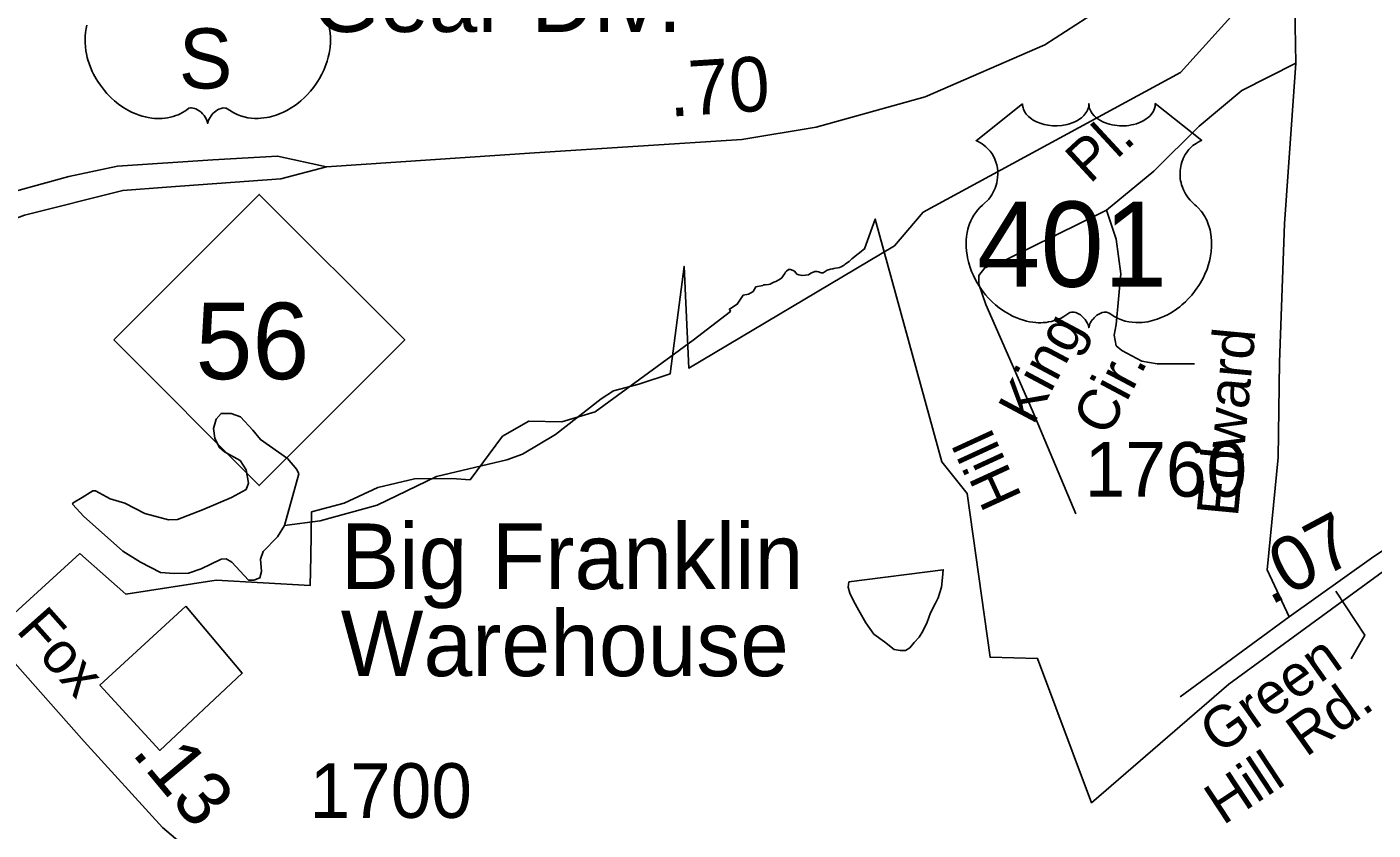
# Model space of a CAD drawing. Extents: x 2126262 to 2293712, y 749403 to 919119.
# Drawn here: x 2202768 to 2205849, y 848545 to 850382 of the extents above; entities that cross this region are included whole.
import ezdxf

# ---------------------------------------------------------------- set-up
doc = ezdxf.new("R2010")
doc.units = 0
for name, color, linetype in [('Exist Boundary Political City Limit New', 7, 'Continuous'), ('Exist Cultural Warehouse Building Footprint', 7, 'Continuous'), ('Exist Cultural Warehouse Building Label', 7, 'Continuous'), ('Exist Hydrographic Misc Water Feature', 7, 'Continuous'), ('Exist Hydrographic Pond Under 1500 Sq Ft', 7, 'Continuous'), ('Exist Road Non-System Type 51', 7, 'Continuous'), ('Exist Road Non-System Type 51 Label', 7, 'Continuous'), ('Exist Road Primary NC Shield CELL', 7, 'Continuous'), ('Exist Road Primary NC Shield Number Label', 7, 'Continuous'), ('Exist Road Primary US Attributed', 7, 'Continuous'), ('Exist Road Primary US Mileage Hundredths English Label', 7, 'Continuous'), ('Exist Road Primary US Shield CELL', 7, 'Continuous'), ('Exist Road Primary US Shield Number Label', 7, 'Continuous'), ('Exist Road Secondary Mileage Hundredths English Label', 7, 'Continuous'), ('Exist Road Secondary Type 51 Attributed', 7, 'Continuous'), ('Exist Road Secondary Type 51 Label', 7, 'Continuous'), ('Exist Road Secondary Type 51 Number Label', 7, 'Continuous'), ('Map Preparation Boundary City Limit Buffer Line', 7, 'Continuous')]:
    doc.layers.add(name, color=color, linetype=linetype)

msp = doc.modelspace()

# ---------------------------------------------------------------- linework, layer by layer
at = {"layer": 'Exist Boundary Political City Limit New'}
for points in [[(2205921.2, 849171.7), (2205519, 848878.6), (2205204.5, 848607.2), (2205081.2, 848937.1), (2204972.2, 848939.9), (2204919.8, 849314), (2204861.5, 849386.8), (2204709.5, 849941.9), (2204685, 849873.8), (2204655.8, 849851.2), (2204653.5, 849848.9), (2204651.5, 849846.9), (2204649.8, 849845.3), (2204646, 849842.8), (2204640.8, 849838.9), (2204638, 849836.8), (2204635, 849834.9), (2204631.2, 849833), (2204627.5, 849831.4), (2204624.2, 849830.6), (2204618.5, 849829.9), (2204614.8, 849829.2), (2204612, 849828.6), (2204607, 849827.2), (2204599.2, 849824.9), (2204594.5, 849822), (2204590.5, 849819.2), (2204585.5, 849819.2), (2204579.8, 849821.4), (2204576.5, 849822.2), (2204571, 849822.1), (2204566, 849820.2), (2204562.2, 849818.2), (2204556.5, 849814.8), (2204549.5, 849813.5), (2204542, 849813), (2204534.8, 849814.4), (2204530.2, 849816.3), (2204527.5, 849819.4), (2204524.5, 849823.2), (2204521.2, 849824.8), (2204515.8, 849826.7), (2204511.2, 849826.4), (2204506, 849823.2), (2204503.8, 849820.6), (2204502.2, 849817.6), (2204500.5, 849814.2), (2204495.5, 849808)], [(2204495.5, 849808), (2204490, 849803.6), (2204482, 849799.4), (2204479.8, 849798.7), (2204477, 849797.7), (2204472.8, 849795.2), (2204468.8, 849793.3), (2204464.8, 849792.3), (2204457.8, 849791.4), (2204454, 849791.3), (2204452, 849790.1), (2204436.5, 849787.4), (2204429.8, 849776.4), (2204419.2, 849770.1), (2204407, 849767.7), (2204393.5, 849747.2), (2204375.5, 849736.2), (2204378, 849730.9), (2204292.5, 849665.4), (2204068.2, 849501.3), (2203992, 849478.4), (2203916.8, 849479.9), (2203856, 849445.4), (2203782.2, 849345.5), (2203740.2, 849348.5), (2203655.2, 849347.8), (2203571.2, 849327.9), (2203493.8, 849292.6), (2203419.2, 849272.3), (2203417.2, 849170.1), (2203416.2, 849104.1), (2203201.2, 849116.4), (2202993.8, 849084.4), (2202888.5, 849176.8), (2202703.8, 849008.4)]]:
    msp.add_lwpolyline(points, dxfattribs=at)
at = {"layer": 'Exist Cultural Warehouse Building Footprint'}
msp.add_lwpolyline([(2203131.1, 849057), (2203260.6, 848903.7), (2203072.2, 848726.9), (2202934.8, 848876.2)], close=True, dxfattribs=at)
at = {"layer": 'Exist Hydrographic Misc Water Feature'}
for points in [[(2203357.2, 849241.1), (2203438.7, 849252), (2203569.7, 849287.8), (2203705.4, 849353), (2203866.1, 849391), (2203901.9, 849404), (2203977.9, 849449.7), (2204081.8, 849530.7), (2204110, 849549.2), (2204168.7, 849564.4), (2204240.3, 849588.3), (2204271.8, 849833.8), (2204282.6, 849601.3), (2204753.5, 849880.6), (2204819.5, 849957.9), (2205408.4, 850277.1), (2205681.3, 850579.7), (2205847.4, 850648.5), (2206097.4, 850699.1)], [(2204649.3, 849112.5), (2204865, 849140), (2204863.3, 849122), (2204861.3, 849100), (2204857.6, 849088), (2204853.5, 849076), (2204847.5, 849063.9), (2204835.9, 849041.8), (2204828.1, 849019.7), (2204818, 848999.7), (2204810.2, 848985.7), (2204798.3, 848973.6), (2204788.3, 848961.5), (2204778.6, 848955.5), (2204766.5, 848955.4), (2204752.6, 848957.3), (2204730.3, 848975.1), (2204706.3, 848992.9), (2204688, 849018.8), (2204671.8, 849046.7), (2204659.7, 849068.6), (2204651.5, 849086.6), (2204647.6, 849100.5), (2204649.3, 849112.5)]]:
    msp.add_lwpolyline(points, dxfattribs=at)
at = {"layer": 'Exist Hydrographic Pond Under 1500 Sq Ft'}
msp.add_lwpolyline([(2203357.2, 849241.1), (2203390.1, 849359.5), (2203385.8, 849369.3), (2203364.1, 849394.3), (2203302.2, 849437.7), (2203284.8, 849459.4), (2203256.6, 849489.9), (2203234.9, 849497.5), (2203212.1, 849497.5), (2203201.2, 849484.4), (2203194.7, 849462.7), (2203198, 849441), (2203207.7, 849420.3), (2203219.7, 849409.5), (2203255.5, 849389.9), (2203269.6, 849368.2), (2203275, 849337.8), (2203269.6, 849323.7), (2203236, 849305.2), (2203169.7, 849276.9), (2203112.2, 849255.2), (2203091.6, 849254.1), (2203037.3, 849268.3), (2202991.7, 849292.2), (2202958, 849301.9), (2202924.4, 849320.4), (2202918.9, 849320.4), (2202894, 849305.2), (2202873.3, 849293.2), (2202872.3, 849290), (2202898.3, 849261.7), (2202938.5, 849225.9), (2202987.3, 849182.4), (2203027.5, 849157.5), (2203073.1, 849133.6), (2203104.6, 849131.4), (2203137.2, 849132.5), (2203166.5, 849142.3), (2203212.1, 849164), (2203224, 849165.1), (2203237, 849157.5), (2203275, 849116.2), (2203287, 849116.2), (2203301.1, 849121.6), (2203304.4, 849135.7), (2203302.2, 849164), (2203308.7, 849181.4), (2203341.3, 849215)], close=True, dxfattribs=at)
at = {"layer": 'Exist Road Non-System Type 51'}
msp.add_line((2205657.1, 849032.4), (2205407.4, 848849.5), dxfattribs=at)
for points in [[(2205541.6, 850667.9), (2205619.4, 850561.1), (2205669.6, 850427.1), (2205672.4, 850298.6)], [(2205672.4, 850298.6), (2205548.3, 850235.8), (2205450.6, 850154.8), (2205347.4, 850051.5), (2205238.6, 849962.2), (2205007, 849847.7)], [(2205672.4, 850298.6), (2205645.9, 849931.5), (2205634.7, 849614.6), (2205631.9, 849396.8), (2205606.8, 849139.9), (2205657.1, 849032.4)], [(2205238.6, 849962.2), (2205260.6, 849896.1), (2205271.6, 849817.1), (2205260.6, 849700.7), (2205256.2, 849676.6), (2205260.6, 849652.4), (2205273.8, 849641.5), (2205319.8, 849617.3), (2205354.9, 849610.7), (2205440.5, 849610.7)], [(2205007, 849847.7), (2204960, 849830.3), (2204946.8, 849812.7), (2204946.8, 849792.9), (2204962.2, 849746.8), (2205069.7, 849503.1), (2205168.4, 849268.2)]]:
    msp.add_lwpolyline(points, dxfattribs=at)
at = {"layer": 'Exist Road Primary NC Shield CELL'}
msp.add_lwpolyline([(2202966.6, 849665.6), (2203299.6, 849998.6), (2203632.6, 849665.6), (2203299.6, 849332.6)], close=True, dxfattribs=at)
at = {"layer": 'Exist Road Primary US Attributed'}
for points in [[(2203453.2, 850061.6), (2203929.6, 850093.5), (2204404.1, 850124.1), (2204574.2, 850152), (2204823.9, 850221.8), (2205097.3, 850340.5), (2205287, 850463.3), (2205425.8, 850568.7), (2205541.6, 850667.9), (2205639.9, 850783), (2205774.5, 850969.4), (2205851.3, 851088.1)], [(2203453.2, 850061.6), (2203341.4, 850086.3), (2203193.3, 850077.5), (2202975.4, 850063), (2202863.6, 850039.8), (2202674.8, 849987.5), (2202549.9, 849933.8)], [(2202584.7, 849885.8), (2202761.9, 849951.2), (2202987.1, 850007.6), (2203087.2, 850015.1), (2203348.6, 850034), (2203453.2, 850061.6)]]:
    msp.add_lwpolyline(points, dxfattribs=at)
at = {"layer": 'Exist Road Primary US Shield CELL'}
msp.add_lwpolyline([(2203459, 850383.9), (2203461, 850373.5), (2203461.8, 850368.3), (2203462.6, 850358.2), (2203462.6, 850345.9), (2203461.7, 850334.2), (2203459.5, 850320.5), (2203457.6, 850312.4), (2203454.9, 850302.9), (2203452.2, 850294.7), (2203447.3, 850282.6), (2203443, 850273.8), (2203437.4, 850263.5), (2203433.6, 850257.2), (2203429.1, 850250.6), (2203423.5, 850242.9), (2203417, 850234.8), (2203409.2, 850226.2), (2203402.8, 850219.8), (2203394.5, 850212.4), (2203389.5, 850208.3), (2203382.4, 850202.9), (2203372.6, 850196.3), (2203362.9, 850190.7), (2203354.7, 850186.5), (2203347.4, 850183.4), (2203338, 850179.8), (2203322.3, 850175.5), (2203316.6, 850174.3), (2203309.8, 850173.3), (2203303.5, 850172.7), (2203297.3, 850172.3), (2203289, 850172.3), (2203280.8, 850172.9), (2203273, 850174), (2203264.9, 850175.7), (2203256.5, 850178.2), (2203248.8, 850181.3), (2203241, 850185.1), (2203227.8, 850193.4), (2203224, 850195.4), (2203221.9, 850196), (2203216.8, 850196.2), (2203212, 850195.2), (2203207.1, 850193.3), (2203204.2, 850191.7), (2203200.3, 850189.1), (2203197.3, 850186.7), (2203193.6, 850183.3), (2203191.1, 850180.4), (2203189.2, 850178.1), (2203185.5, 850172.3), (2203184.2, 850169.5), (2203182.8, 850165.9), (2203181.6, 850160.7), (2203179.9, 850167.3), (2203178, 850171.7), (2203175.7, 850175.5), (2203173.3, 850178.8), (2203169.6, 850183.1), (2203166.3, 850186.3), (2203162.3, 850189.5), (2203158, 850192.1), (2203154.6, 850193.9), (2203151.5, 850195.1), (2203147.6, 850196), (2203144.5, 850196.3), (2203141.9, 850196.2), (2203138.4, 850195.4), (2203133.6, 850191.9), (2203129, 850188.8), (2203124.1, 850185.7), (2203118.2, 850182.6), (2203113.8, 850180.6), (2203108.7, 850178.6), (2203102.7, 850176.5), (2203096.1, 850174.9), (2203089.4, 850173.5), (2203083.5, 850172.6), (2203077.2, 850172), (2203071.5, 850171.8), (2203065.5, 850171.9), (2203059.9, 850172.3), (2203053.5, 850172.9), (2203045.4, 850174.1), (2203038.8, 850175.6), (2203031.7, 850177.5), (2203024.5, 850179.8), (2203016.8, 850182.7), (2203007.1, 850186.9), (2203000.4, 850190.4), (2202989.8, 850196.5), (2202977.4, 850205.1), (2202968, 850212.7), (2202961.1, 850218.9), (2202951, 850229.2), (2202945.1, 850235.9), (2202935.8, 850248), (2202929.8, 850256.7), (2202926, 850263.1), (2202920.3, 850273.4), (2202917.2, 850279.9), (2202913.2, 850289.3), (2202910, 850297.9), (2202907.4, 850306), (2202906, 850311.3), (2202904, 850320.4), (2202902.7, 850326.8), (2202901.5, 850335.7), (2202900.9, 850345), (2202900.8, 850353.6), (2202901, 850360.8), (2202901.8, 850369.2), (2202903.2, 850378), (2202904.9, 850385.6)], dxfattribs=at)
msp.add_lwpolyline([(2205046.4, 850206), (2205046.6, 850201.6), (2205047.7, 850196.3), (2205048.5, 850193.6), (2205051, 850188.5), (2205055, 850182.4), (2205060.6, 850176.4), (2205067, 850171.2), (2205071.2, 850168.5), (2205078.5, 850164.6), (2205086.7, 850161.1), (2205095.9, 850158.5), (2205105.2, 850156.6), (2205115.4, 850155.5), (2205125.5, 850155.3), (2205136.5, 850156.1), (2205148.5, 850158.4), (2205154.1, 850159.9), (2205160.3, 850162), (2205166.1, 850164.4), (2205172.4, 850167.8), (2205177.5, 850171), (2205181.5, 850173.9), (2205187.1, 850179.3), (2205191.6, 850184.9), (2205193.5, 850188.1), (2205195.2, 850191.1), (2205197.4, 850197.5), (2205198, 850200.3), (2205198.5, 850206.2), (2205198.8, 850201.2), (2205199.3, 850198.2), (2205200.1, 850195.1), (2205201.4, 850191.9), (2205203.7, 850187.4), (2205206.2, 850183.7), (2205210.9, 850178.1), (2205213.9, 850175.3), (2205216.6, 850173.1), (2205223.8, 850168.1), (2205232.2, 850163.9), (2205236.4, 850162.1), (2205240.6, 850160.5), (2205246, 850158.9), (2205251.6, 850157.6), (2205257.1, 850156.7), (2205262.8, 850155.8), (2205268.6, 850155.4), (2205273.3, 850155.3), (2205279, 850155.3), (2205284.4, 850155.6), (2205289.8, 850156.3), (2205295.9, 850157.3), (2205300.7, 850158.3), (2205307.1, 850160), (2205312.9, 850162.1), (2205318, 850164.3), (2205324.5, 850167.8), (2205329.9, 850171.1), (2205333.8, 850174.2), (2205338.4, 850178.5), (2205342.8, 850183.6), (2205345.4, 850187.3), (2205347.2, 850191.1), (2205348.9, 850195.1), (2205349.9, 850199.4), (2205350.4, 850203.1), (2205350.5, 850206.3), (2205456.8, 850121.6), (2205454.3, 850120.7), (2205448.5, 850117.8), (2205444, 850115.1), (2205436.6, 850110), (2205433.5, 850107.2), (2205430.4, 850104.2), (2205427.5, 850101.1), (2205424.9, 850098.1), (2205421.9, 850093.9), (2205419.1, 850089.6), (2205416.4, 850084.9), (2205414.4, 850080.8), (2205411.2, 850072.2), (2205409.6, 850066.8), (2205408.6, 850062.3), (2205407.3, 850052.8), (2205407, 850048.3), (2205407, 850043.8), (2205407.3, 850039.1), (2205407.7, 850034.6), (2205408.5, 850029.9), (2205409.3, 850025.7), (2205410.6, 850020.6), (2205412.5, 850014.7), (2205414.8, 850009), (2205419.7, 849999.8), (2205425.9, 849990.4), (2205430.4, 849985.1), (2205434.8, 849980.6), (2205441.3, 849975), (2205444.9, 849971.9), (2205448.9, 849967.8), (2205455.6, 849960.1), (2205458.3, 849956.4), (2205461, 849952.4), (2205463.5, 849948.2), (2205466.1, 849943.6), (2205468.1, 849939.7), (2205471.8, 849930.6), (2205474.5, 849921.7), (2205475.8, 849917.1), (2205477.8, 849906.6), (2205478.5, 849901.5), (2205479.3, 849891.3), (2205479.4, 849879), (2205478.4, 849867.3), (2205476.2, 849853.7), (2205474.4, 849845.5), (2205471.6, 849836.1), (2205468.9, 849827.8), (2205464, 849815.7), (2205459.7, 849806.9), (2205454.2, 849796.6), (2205450.3, 849790.4), (2205445.9, 849783.7), (2205440.3, 849776.1), (2205433.8, 849767.9), (2205425.9, 849759.3), (2205419.6, 849753), (2205411.3, 849745.6), (2205406.3, 849741.4), (2205399.1, 849736), (2205389.3, 849729.5), (2205379.7, 849723.9), (2205371.4, 849719.7), (2205364.2, 849716.6), (2205354.7, 849713), (2205339, 849708.6), (2205333.3, 849707.4), (2205326.6, 849706.4), (2205320.2, 849705.8), (2205314.1, 849705.4), (2205305.8, 849705.4), (2205297.6, 849706.1), (2205289.8, 849707.2), (2205281.7, 849708.9), (2205273.2, 849711.4), (2205265.5, 849714.4), (2205257.7, 849718.2), (2205244.6, 849726.5), (2205240.8, 849728.5), (2205238.7, 849729.1), (2205233.6, 849729.4), (2205228.8, 849728.4), (2205223.9, 849726.4), (2205221, 849724.8), (2205217, 849722.3), (2205214, 849719.9), (2205210.4, 849716.4), (2205207.9, 849713.5), (2205205.9, 849711.3), (2205202.2, 849705.4), (2205200.9, 849702.7), (2205199.5, 849699.1), (2205198.3, 849693.8), (2205196.7, 849700.5), (2205194.7, 849704.9), (2205192.5, 849708.6), (2205190.1, 849712), (2205186.4, 849716.2), (2205183.1, 849719.4), (2205179.1, 849722.7), (2205174.8, 849725.3), (2205171.4, 849727), (2205168.2, 849728.2), (2205164.4, 849729.2), (2205161.3, 849729.4), (2205158.7, 849729.4), (2205155.1, 849728.6), (2205150.3, 849725.1), (2205145.8, 849722), (2205140.8, 849718.9), (2205134.9, 849715.7), (2205130.6, 849713.7), (2205125.5, 849711.7), (2205119.4, 849709.7), (2205112.9, 849708), (2205106.2, 849706.7), (2205100.3, 849705.8), (2205093.9, 849705.2), (2205088.2, 849705), (2205082.3, 849705.1), (2205076.7, 849705.5), (2205070.2, 849706.1), (2205062.2, 849707.3), (2205055.5, 849708.8), (2205048.5, 849710.6), (2205041.3, 849712.9), (2205033.6, 849715.9), (2205023.9, 849720.1), (2205017.2, 849723.5), (2205006.6, 849729.6), (2204994.1, 849738.2), (2204984.8, 849745.8), (2204977.9, 849752), (2204967.8, 849762.3), (2204961.9, 849769.1), (2204952.5, 849781.1), (2204946.6, 849789.8), (2204942.7, 849796.2), (2204937.1, 849806.5), (2204934, 849813), (2204929.9, 849822.4), (2204926.8, 849831), (2204924.1, 849839.2), (2204922.7, 849844.4), (2204920.7, 849853.5), (2204919.5, 849860), (2204918.3, 849868.8), (2204917.6, 849878.2), (2204917.5, 849886.8), (2204917.7, 849894), (2204918.5, 849902.3), (2204920, 849911.2), (2204921.7, 849918.8), (2204923.2, 849924.2), (2204925.5, 849930.9), (2204928.4, 849938.2), (2204931.9, 849945.3), (2204935.3, 849951.1), (2204939.5, 849957.4), (2204943.7, 849962.7), (2204949.1, 849968.6), (2204954.7, 849974), (2204959.9, 849978.2), (2204966.1, 849984.3), (2204969.3, 849987.9), (2204973.1, 849993), (2204976.2, 849997.7), (2204978.6, 850001.9), (2204981.9, 850008.1), (2204983.8, 850012.8), (2204986.3, 850019.9), (2204987.5, 850025), (2204988.8, 850031.4), (2204989.6, 850037.5), (2204989.9, 850045.1), (2204989.7, 850051.4), (2204988.9, 850058.7), (2204987.5, 850065.8), (2204985.8, 850071.9), (2204983.2, 850079), (2204980.8, 850084.1), (2204976.7, 850091.1), (2204972.2, 850097.6), (2204967.5, 850102.8), (2204962.8, 850107.5), (2204958.3, 850111.1), (2204954, 850114.1), (2204948.6, 850117.4), (2204943.4, 850120), (2204940.1, 850121.3)], close=True, dxfattribs=at)
at = {"layer": 'Exist Road Secondary Type 51 Attributed'}
for points in [[(2203429.2, 848135.1), (2203388.7, 848242.6), (2203331.6, 848336.2), (2203242.3, 848411.6), (2203078.4, 848550.5), (2202898.4, 848747.3), (2202703.9, 848965.8), (2202617.4, 849038.4), (2202522.5, 849109.6), (2202157.7, 849368.6), (2201999.5, 849486.5)], [(2205657.1, 849032.4), (2205845.4, 849166.4), (2205971.8, 849251.5)]]:
    msp.add_lwpolyline(points, dxfattribs=at)
at = {"layer": 'Exist Road Secondary Type 51 Label'}
msp.add_lwpolyline([(2205799.1, 848936), (2205830, 848990.7), (2205763.4, 849090.6)], dxfattribs=at)
at = {"layer": 'Map Preparation Boundary City Limit Buffer Line'}
for points in [[(2205921.2, 849171.7), (2205519, 848878.6), (2205204.5, 848607.2), (2205081.2, 848937.1), (2204972.2, 848939.9), (2204919.8, 849314), (2204861.5, 849386.8), (2204709.5, 849941.9), (2204685, 849873.8), (2204655.8, 849851.2), (2204653.5, 849848.9), (2204651.5, 849846.9), (2204649.8, 849845.3), (2204646, 849842.8), (2204640.8, 849838.9), (2204638, 849836.8), (2204635, 849834.9), (2204631.2, 849833), (2204627.5, 849831.4), (2204624.2, 849830.6), (2204618.5, 849829.9), (2204614.8, 849829.2), (2204612, 849828.6), (2204607, 849827.2), (2204599.2, 849824.9), (2204594.5, 849822), (2204590.5, 849819.2), (2204585.5, 849819.2), (2204579.8, 849821.4), (2204576.5, 849822.2), (2204571, 849822.1), (2204566, 849820.2), (2204562.2, 849818.2), (2204556.5, 849814.8), (2204549.5, 849813.5), (2204542, 849813), (2204534.8, 849814.4), (2204530.2, 849816.3), (2204527.5, 849819.4), (2204524.5, 849823.2), (2204521.2, 849824.8), (2204515.8, 849826.7), (2204511.2, 849826.4), (2204506, 849823.2), (2204503.8, 849820.6), (2204502.2, 849817.6), (2204500.5, 849814.2), (2204495.5, 849808)], [(2204495.5, 849808), (2204490, 849803.6), (2204482, 849799.4), (2204479.8, 849798.7), (2204477, 849797.7), (2204472.8, 849795.2), (2204468.8, 849793.3), (2204464.8, 849792.3), (2204457.8, 849791.4), (2204454, 849791.3), (2204452, 849790.1), (2204436.5, 849787.4), (2204429.8, 849776.4), (2204419.2, 849770.1), (2204407, 849767.7), (2204393.5, 849747.2), (2204375.5, 849736.2), (2204378, 849730.9), (2204292.5, 849665.4), (2204068.2, 849501.3), (2203992, 849478.4), (2203916.8, 849479.9), (2203856, 849445.4), (2203782.2, 849345.5), (2203740.2, 849348.5), (2203655.2, 849347.8), (2203571.2, 849327.9), (2203493.8, 849292.6), (2203419.2, 849272.3), (2203417.2, 849170.1), (2203416.2, 849104.1), (2203201.2, 849116.4), (2202993.8, 849084.4), (2202888.5, 849176.8), (2202703.8, 849008.4)]]:
    msp.add_lwpolyline(points, dxfattribs=at)

# ---------------------------------------------------------------- texts
at = {"layer": 'Exist Cultural Warehouse Building Label'}
for s, p in [('Gear Div.', (2203419.9, 850370.1)), ('Big Franklin', (2203486, 849095.8)), ('Warehouse', (2203486, 848896.6))]:
    msp.add_text(s, height=150, dxfattribs=at).set_placement(p)
at = {"layer": 'Exist Road Non-System Type 51 Label'}
for s, rotation, p in [('Pl.', 42.7868, (2205200.6, 850020.8)), ('King', 61.9881, (2205070.9, 849468)), ('Edward', 84.5999, (2205539.5, 849259.3)), ('Cir.', 61.9881, (2205241.5, 849441.4)), ('Hill', 114.6414, (2205046.4, 849306.7))]:
    msp.add_text(s, height=95, rotation=rotation, dxfattribs=at).set_placement(p)
at = {"layer": 'Exist Road Primary NC Shield Number Label'}
msp.add_text('56', height=175, dxfattribs=at).set_placement((2203153.7, 849575.9))
at = {"layer": 'Exist Road Primary US Mileage Hundredths English Label'}
msp.add_text('.70', height=125, rotation=3.6853, dxfattribs=at).set_placement((2204239.5, 850176.1))
at = {"layer": 'Exist Road Primary US Shield Number Label'}
for s, height, p in [('S', 137.5, (2203115.4, 850240.8)), ('401', 195, (2204942.5, 849787.2))]:
    msp.add_text(s, height=height, dxfattribs=at).set_placement(p)
at = {"layer": 'Exist Road Secondary Mileage Hundredths English Label'}
for s, rotation, p in [('.07', 28.0489, (2205613.8, 849057.5)), ('.13', 309.8532, (2203005.4, 848720.2))]:
    msp.add_text(s, height=125, rotation=rotation, dxfattribs=at).set_placement(p)
at = {"layer": 'Exist Road Secondary Type 51 Label'}
for s, rotation, p in [('Fox', 311.6464, (2202740.7, 849000.2)), ('Green', 35.319, (2205496.4, 848715.5)), ('Rd.', 35.4766, (2205695.1, 848710)), ('Hill', 33.3771, (2205505.3, 848554.3))]:
    msp.add_text(s, height=95, rotation=rotation, dxfattribs=at).set_placement(p)
at = {"layer": 'Exist Road Secondary Type 51 Number Label'}
for s, p in [('1760', (2205188.7, 849307.2)), ('1700', (2203414.5, 848572.4))]:
    msp.add_text(s, height=125, dxfattribs=at).set_placement(p)

doc.saveas('drawing.dxf')
